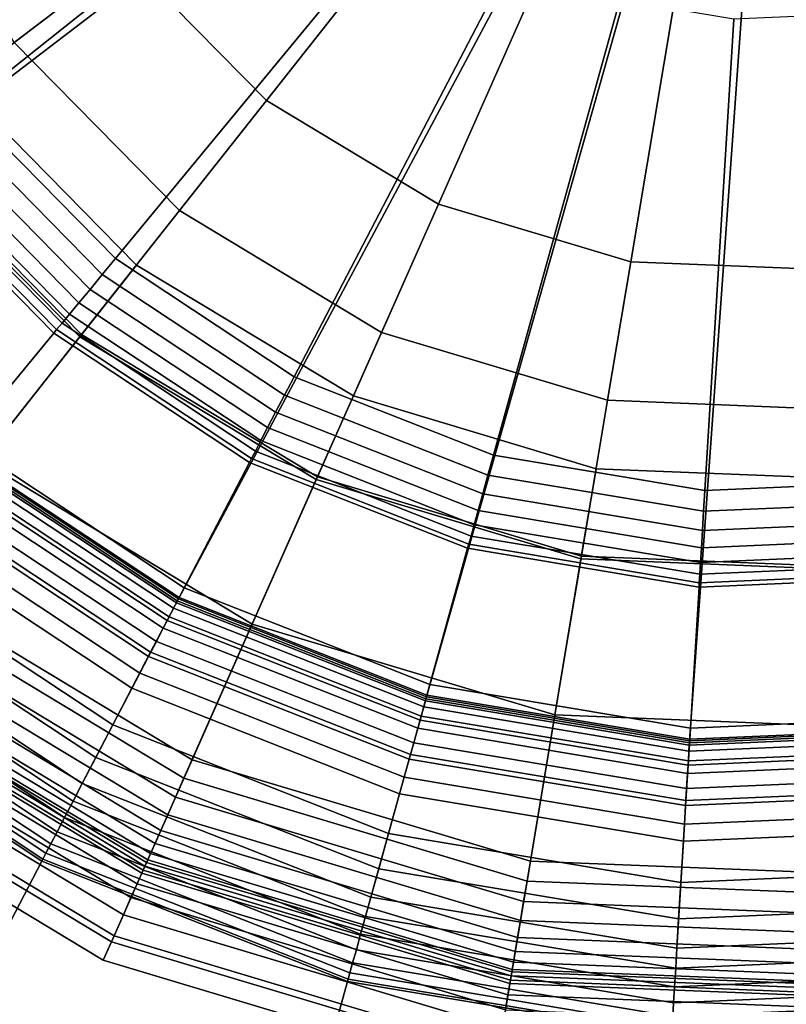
# Model space of a CAD drawing. Extents: x -43.1 to 43.1, y -41.3 to 41.3.
# Tile 337 of 656: x 12.185 to 12.76, y -14.399 to -13.661. Entities that reach past the tile are written whole.
import ezdxf

# ---------------------------------------------------------------- set-up
doc = ezdxf.new("R2010")
doc.units = 0
for name, color, linetype in [('LAMP', 7, 'CONTINUOUS'), ('LAMP_SUPPORT', 18, 'CONTINUOUS'), ('METAL_BASE', 254, 'CONTINUOUS')]:
    doc.layers.add(name, color=color, linetype=linetype)

msp = doc.modelspace()

# ---------------------------------------------------------------- linework, layer by layer
at = {"layer": 'LAMP'}
for points in [[(12.0444, -13.5452, 49.367), (12.1396, -13.7094, 49.367), (12.7422, -13.2504, 49.367), (11.9931, -13.3624, 49.367)], [(12.2727, -13.8448, 49.367), (12.4353, -13.9429, 49.367), (12.7422, -13.2504, 49.367), (12.1396, -13.7094, 49.367)], [(12.2647, -13.6141, 52.4972), (12.1893, -13.484, 52.4972), (12.7422, -13.2504, 52.4972), (12.3702, -13.7215, 52.4972)], [(12.499, -13.7992, 52.4972), (12.3702, -13.7215, 52.4972), (12.7422, -13.2504, 52.4972), (12.6431, -13.8424, 52.4972)], [(12.6171, -13.9975, 49.367), (12.8069, -14.0051, 49.367), (12.7422, -13.2504, 49.367), (12.4353, -13.9429, 49.367)], [(12.7934, -13.8484, 52.4972), (12.6431, -13.8424, 52.4972), (12.7422, -13.2504, 52.4972), (12.9405, -13.8169, 52.4972)], [(12.9925, -13.9653, 49.367), (13.1624, -13.8806, 49.367), (12.7422, -13.2504, 49.367), (12.8069, -14.0051, 49.367)], [(13.0752, -13.7498, 52.4972), (12.9405, -13.8169, 52.4972), (12.7422, -13.2504, 52.4972), (13.1889, -13.6513, 52.4972)], [(13.3059, -13.7563, 49.367), (13.414, -13.6002, 49.367), (12.7422, -13.2504, 49.367), (13.1624, -13.8806, 49.367)], [(12.1811, -13.6778, 52.4759), (12.0924, -13.5249, 52.4759), (12.1893, -13.484, 52.4972), (12.2647, -13.6141, 52.4972)], [(12.305, -13.8039, 52.4759), (12.1811, -13.6778, 52.4759), (12.2647, -13.6141, 52.4972), (12.3702, -13.7215, 52.4972)], [(12.2316, -13.8969, 52.4176), (12.0868, -13.7497, 52.4176), (12.1811, -13.6778, 52.4759), (12.305, -13.8039, 52.4759)], [(12.2727, -13.8448, 49.367), (12.1396, -13.7094, 49.367), (12.0851, -13.751, 49.8664), (12.2302, -13.8986, 49.8664)], [(12.4564, -13.8953, 52.4759), (12.305, -13.8039, 52.4759), (12.3702, -13.7215, 52.4972), (12.499, -13.7992, 52.4972)], [(12.2302, -13.8986, 49.8664), (12.0851, -13.751, 49.8664), (11.8903, -13.8994, 49.8588), (12.0785, -14.0908, 49.8588)], [(12.1568, -13.9916, 52.3306), (11.9909, -13.8227, 52.3306), (12.0868, -13.7497, 52.4176), (12.2316, -13.8969, 52.4176)], [(12.4084, -14.0036, 52.4176), (12.2316, -13.8969, 52.4176), (12.305, -13.8039, 52.4759), (12.4564, -13.8953, 52.4759)], [(12.6257, -13.9461, 52.4759), (12.4564, -13.8953, 52.4759), (12.499, -13.7992, 52.4972), (12.6431, -13.8424, 52.4972)], [(12.4353, -13.9429, 49.367), (12.2727, -13.8448, 49.367), (12.2302, -13.8986, 49.8664), (12.4075, -14.0056, 49.8664)], [(12.8024, -13.9532, 52.4759), (12.6257, -13.9461, 52.4759), (12.6431, -13.8424, 52.4972), (12.7934, -13.8484, 52.4972)], [(12.4075, -14.0056, 49.8664), (12.2302, -13.8986, 49.8664), (12.0785, -14.0908, 49.8588), (12.3083, -14.2295, 49.8588)], [(12.3595, -14.1139, 52.3306), (12.1568, -13.9916, 52.3306), (12.2316, -13.8969, 52.4176), (12.4084, -14.0036, 52.4176)], [(12.6062, -14.063, 52.4176), (12.4084, -14.0036, 52.4176), (12.4564, -13.8953, 52.4759), (12.6257, -13.9461, 52.4759)], [(12.6171, -13.9975, 49.367), (12.4353, -13.9429, 49.367), (12.4075, -14.0056, 49.8664), (12.6058, -14.0651, 49.8664)], [(12.8125, -14.0712, 52.4176), (12.6062, -14.063, 52.4176), (12.6257, -13.9461, 52.4759), (12.8024, -13.9532, 52.4759)], [(12.3144, -14.2156, 52.2234), (12.0879, -14.0789, 52.2234), (12.1568, -13.9916, 52.3306), (12.3595, -14.1139, 52.3306)], [(12.5863, -14.1819, 52.3306), (12.3595, -14.1139, 52.3306), (12.4084, -14.0036, 52.4176), (12.6062, -14.063, 52.4176)], [(12.8069, -14.0051, 49.367), (12.6171, -13.9975, 49.367), (12.6058, -14.0651, 49.8664), (12.8127, -14.0734, 49.8664)], [(12.6058, -14.0651, 49.8664), (12.4075, -14.0056, 49.8664), (12.3083, -14.2295, 49.8588), (12.5654, -14.3066, 49.8588)], [(12.8127, -14.0734, 49.8664), (12.6058, -14.0651, 49.8664), (12.5654, -14.3066, 49.8588), (12.8336, -14.3174, 49.8588)], [(12.8228, -14.1914, 52.3306), (12.5863, -14.1819, 52.3306), (12.6062, -14.063, 52.4176), (12.8125, -14.0712, 52.4176)], [(12.2777, -14.2985, 52.1042), (12.0317, -14.1501, 52.1042), (12.0879, -14.0789, 52.2234), (12.3144, -14.2156, 52.2234)], [(12.3083, -14.2295, 49.8588), (12.0785, -14.0908, 49.8588), (12.0688, -14.1031, 49.8601), (12.302, -14.2438, 49.8601)], [(12.302, -14.2438, 49.8601), (12.0688, -14.1031, 49.8601), (12.0598, -14.1144, 49.8647), (12.2961, -14.2569, 49.8647)], [(12.2961, -14.2569, 49.8647), (12.0598, -14.1144, 49.8647), (12.0519, -14.1244, 49.8722), (12.291, -14.2686, 49.8722)], [(12.5679, -14.2917, 52.2234), (12.3144, -14.2156, 52.2234), (12.3595, -14.1139, 52.3306), (12.5863, -14.1819, 52.3306)], [(12.291, -14.2686, 49.8722), (12.0519, -14.1244, 49.8722), (12.0453, -14.1328, 49.8822), (12.2866, -14.2784, 49.8822)], [(12.2866, -14.2784, 49.8822), (12.0453, -14.1328, 49.8822), (12.0402, -14.1393, 49.8943), (12.2833, -14.2859, 49.8943)], [(12.2811, -14.2908, 49.9082), (12.0369, -14.1435, 49.9082), (12.0357, -14.145, 49.9233), (12.2803, -14.2926, 49.9233)], [(12.2833, -14.2859, 49.8943), (12.0402, -14.1393, 49.8943), (12.0369, -14.1435, 49.9082), (12.2811, -14.2908, 49.9082)], [(12.254, -14.3521, 51.9815), (11.9953, -14.1961, 51.9815), (12.0317, -14.1501, 52.1042), (12.2777, -14.2985, 52.1042)], [(12.2791, -14.2954, 50.1573), (12.0338, -14.1474, 50.1573), (12.0302, -14.152, 50.4272), (12.2767, -14.3007, 50.4272)], [(12.2803, -14.2926, 49.9233), (12.0357, -14.145, 49.9233), (12.0338, -14.1474, 50.1573), (12.2791, -14.2954, 50.1573)], [(12.2733, -14.3086, 50.7202), (12.0249, -14.1587, 50.7202), (12.0178, -14.1677, 51.0232), (12.2686, -14.319, 51.0232)], [(12.2767, -14.3007, 50.4272), (12.0302, -14.152, 50.4272), (12.0249, -14.1587, 50.7202), (12.2733, -14.3086, 50.7202)], [(12.2686, -14.319, 51.0232), (12.0178, -14.1677, 51.0232), (12.0089, -14.1789, 51.3235), (12.2629, -14.332, 51.3235)], [(12.2629, -14.332, 51.3235), (12.0089, -14.1789, 51.3235), (11.9983, -14.1923, 51.6079), (12.2559, -14.3477, 51.6079)], [(12.8323, -14.3023, 52.2234), (12.5679, -14.2917, 52.2234), (12.5863, -14.1819, 52.3306), (12.8228, -14.1914, 52.3306)], [(12.2559, -14.3477, 51.6079), (11.9983, -14.1923, 51.6079), (11.9859, -14.208, 51.8637), (12.2478, -14.366, 51.8637)], [(12.2478, -14.366, 51.8637), (11.9859, -14.208, 51.8637), (11.9953, -14.1961, 51.9815), (12.254, -14.3521, 51.9815)], [(12.553, -14.381, 52.1042), (12.2777, -14.2985, 52.1042), (12.3144, -14.2156, 52.2234), (12.5679, -14.2917, 52.2234)], [(12.5654, -14.3066, 49.8588), (12.3083, -14.2295, 49.8588), (12.302, -14.2438, 49.8601), (12.5628, -14.322, 49.8601)], [(12.5628, -14.322, 49.8601), (12.302, -14.2438, 49.8601), (12.2961, -14.2569, 49.8647), (12.5605, -14.3362, 49.8647)], [(12.5605, -14.3362, 49.8647), (12.2961, -14.2569, 49.8647), (12.291, -14.2686, 49.8722), (12.5583, -14.3489, 49.8722)], [(12.5583, -14.3489, 49.8722), (12.291, -14.2686, 49.8722), (12.2866, -14.2784, 49.8822), (12.5566, -14.3594, 49.8822)], [(12.5566, -14.3594, 49.8822), (12.2866, -14.2784, 49.8822), (12.2833, -14.2859, 49.8943), (12.5552, -14.3675, 49.8943)], [(12.5543, -14.3728, 49.9082), (12.2811, -14.2908, 49.9082), (12.2803, -14.2926, 49.9233), (12.554, -14.3747, 49.9233)], [(12.5552, -14.3675, 49.8943), (12.2833, -14.2859, 49.8943), (12.2811, -14.2908, 49.9082), (12.5543, -14.3728, 49.9082)], [(12.5433, -14.4389, 51.9815), (12.254, -14.3521, 51.9815), (12.2777, -14.2985, 52.1042), (12.553, -14.381, 52.1042)], [(12.5535, -14.3777, 50.1573), (12.2791, -14.2954, 50.1573), (12.2767, -14.3007, 50.4272), (12.5526, -14.3834, 50.4272)], [(12.554, -14.3747, 49.9233), (12.2803, -14.2926, 49.9233), (12.2791, -14.2954, 50.1573), (12.5535, -14.3777, 50.1573)], [(12.8401, -14.3926, 52.1042), (12.553, -14.381, 52.1042), (12.5679, -14.2917, 52.2234), (12.8323, -14.3023, 52.2234)], [(12.5526, -14.3834, 50.4272), (12.2767, -14.3007, 50.4272), (12.2733, -14.3086, 50.7202), (12.5511, -14.3919, 50.7202)], [(12.5511, -14.3919, 50.7202), (12.2733, -14.3086, 50.7202), (12.2686, -14.319, 51.0232), (12.5493, -14.4032, 51.0232)], [(12.8336, -14.3174, 49.8588), (12.5654, -14.3066, 49.8588), (12.5628, -14.322, 49.8601), (12.835, -14.3329, 49.8601)], [(12.5493, -14.4032, 51.0232), (12.2686, -14.319, 51.0232), (12.2629, -14.332, 51.3235), (12.5469, -14.4172, 51.3235)], [(12.835, -14.3329, 49.8601), (12.5628, -14.322, 49.8601), (12.5605, -14.3362, 49.8647), (12.8362, -14.3473, 49.8647)], [(12.5469, -14.4172, 51.3235), (12.2629, -14.332, 51.3235), (12.2559, -14.3477, 51.6079), (12.5441, -14.4342, 51.6079)], [(12.8362, -14.3473, 49.8647), (12.5605, -14.3362, 49.8647), (12.5583, -14.3489, 49.8722), (12.8373, -14.3601, 49.8722)], [(12.5441, -14.4342, 51.6079), (12.2559, -14.3477, 51.6079), (12.2478, -14.366, 51.8637), (12.5408, -14.4539, 51.8637)], [(12.8373, -14.3601, 49.8722), (12.5583, -14.3489, 49.8722), (12.5566, -14.3594, 49.8822), (12.8382, -14.3707, 49.8822)], [(12.5408, -14.4539, 51.8637), (12.2478, -14.366, 51.8637), (12.254, -14.3521, 51.9815), (12.5433, -14.4389, 51.9815)], [(12.8382, -14.3707, 49.8822), (12.5566, -14.3594, 49.8822), (12.5552, -14.3675, 49.8943), (12.8389, -14.3789, 49.8943)], [(12.8394, -14.3842, 49.9082), (12.5543, -14.3728, 49.9082), (12.554, -14.3747, 49.9233), (12.8395, -14.3861, 49.9233)], [(12.8389, -14.3789, 49.8943), (12.5552, -14.3675, 49.8943), (12.5543, -14.3728, 49.9082), (12.8394, -14.3842, 49.9082)], [(12.8398, -14.3892, 50.1573), (12.5535, -14.3777, 50.1573), (12.5526, -14.3834, 50.4272), (12.8403, -14.395, 50.4272)], [(12.8395, -14.3861, 49.9233), (12.554, -14.3747, 49.9233), (12.5535, -14.3777, 50.1573), (12.8398, -14.3892, 50.1573)], [(12.8451, -14.451, 51.9815), (12.5433, -14.4389, 51.9815), (12.553, -14.381, 52.1042), (12.8401, -14.3926, 52.1042)], [(12.8403, -14.395, 50.4272), (12.5526, -14.3834, 50.4272), (12.5511, -14.3919, 50.7202), (12.841, -14.4036, 50.7202)], [(12.841, -14.4036, 50.7202), (12.5511, -14.3919, 50.7202), (12.5493, -14.4032, 51.0232), (12.842, -14.4149, 51.0232)]]:
    msp.add_3dface(points, dxfattribs=at)
at = {"layer": 'LAMP_SUPPORT'}
for points in [[(12.7242, -13.2577, 48.7749), (11.8899, -13.6737, 48.7749), (11.8199, -13.4864, 48.7749), (11.7904, -13.2888, 48.7749)], [(12.7242, -13.2577, 48.7749), (12.7441, -13.2709, 48.7749), (11.9973, -13.8422, 48.7749), (11.8899, -13.6737, 48.7749)], [(12.7539, -13.2694, 48.7749), (12.7655, -13.2602, 48.7749), (13.2593, -14.0534, 48.7749), (13.0804, -14.1426, 48.7749)], [(12.7441, -13.2709, 48.7749), (12.3041, -14.0951, 48.7749), (12.1374, -13.9848, 48.7749), (11.9973, -13.8422, 48.7749)], [(12.7441, -13.2709, 48.7749), (12.4901, -14.1684, 48.7749), (12.3041, -14.0951, 48.7749)], [(12.7441, -13.2709, 48.7749), (12.7539, -13.2694, 48.7749), (12.6872, -14.2014, 48.7749), (12.4901, -14.1684, 48.7749)], [(12.7539, -13.2694, 48.7749), (13.0804, -14.1426, 48.7749), (12.8869, -14.1927, 48.7749), (12.6872, -14.2014, 48.7749)], [(12.0581, -13.5898, 44.9914), (12.1444, -13.7253, 44.9914), (12.4215, -13.5048, 44.9914), (12.375, -13.4318, 44.9914)], [(12.1444, -13.7253, 44.9914), (12.2569, -13.8398, 44.9914), (12.4822, -13.5666, 44.9914), (12.4215, -13.5048, 44.9914)], [(12.2569, -13.8398, 44.9914), (12.3909, -13.9285, 44.9914), (12.5544, -13.6144, 44.9914), (12.4822, -13.5666, 44.9914)], [(12.3909, -13.9285, 44.9914), (12.5403, -13.9873, 44.9914), (12.6349, -13.6461, 44.9914), (12.5544, -13.6144, 44.9914)], [(12.5403, -13.9873, 44.9914), (12.6987, -14.0138, 44.9914), (12.7203, -13.6604, 44.9914), (12.6349, -13.6461, 44.9914)], [(12.6987, -14.0138, 44.9914), (12.8591, -14.0068, 44.9914), (12.8068, -13.6566, 44.9914), (12.7203, -13.6604, 44.9914)], [(12.1322, -13.735, 44.9931), (12.2471, -13.8518, 44.9931), (12.2569, -13.8398, 44.9914), (12.1444, -13.7253, 44.9914)], [(12.1209, -13.744, 44.9979), (12.2379, -13.863, 44.9979), (12.2471, -13.8518, 44.9931), (12.1322, -13.735, 44.9931)], [(12.1108, -13.752, 45.0055), (12.2296, -13.873, 45.0055), (12.2379, -13.863, 44.9979), (12.1209, -13.744, 44.9979)], [(12.1021, -13.7589, 45.0155), (12.2226, -13.8815, 45.0155), (12.2296, -13.873, 45.0055), (12.1108, -13.752, 45.0055)], [(12.0951, -13.7645, 45.0276), (12.2169, -13.8884, 45.0276), (12.2226, -13.8815, 45.0155), (12.1021, -13.7589, 45.0155)], [(12.0902, -13.7684, 45.0415), (12.2129, -13.8932, 45.0415), (12.2169, -13.8884, 45.0276), (12.0951, -13.7645, 45.0276)], [(12.0047, -13.8364, 46.0789), (12.1434, -13.9775, 46.0789), (12.2109, -13.8957, 45.0568), (12.0877, -13.7704, 45.0568)], [(12.0877, -13.7704, 45.0568), (12.2109, -13.8957, 45.0568), (12.2129, -13.8932, 45.0415), (12.0902, -13.7684, 45.0415)], [(12.2471, -13.8518, 44.9931), (12.3837, -13.9423, 44.9931), (12.3909, -13.9285, 44.9914), (12.2569, -13.8398, 44.9914)], [(12.2379, -13.863, 44.9979), (12.377, -13.9551, 44.9979), (12.3837, -13.9423, 44.9931), (12.2471, -13.8518, 44.9931)], [(12.2296, -13.873, 45.0055), (12.371, -13.9666, 45.0055), (12.377, -13.9551, 44.9979), (12.2379, -13.863, 44.9979)], [(12.2226, -13.8815, 45.0155), (12.3659, -13.9764, 45.0155), (12.371, -13.9666, 45.0055), (12.2296, -13.873, 45.0055)], [(12.2169, -13.8884, 45.0276), (12.3618, -13.9843, 45.0276), (12.3659, -13.9764, 45.0155), (12.2226, -13.8815, 45.0155)], [(12.2129, -13.8932, 45.0415), (12.3589, -13.9898, 45.0415), (12.3618, -13.9843, 45.0276), (12.2169, -13.8884, 45.0276)], [(12.1434, -13.9775, 46.0789), (12.3085, -14.0868, 46.0789), (12.3574, -13.9927, 45.0568), (12.2109, -13.8957, 45.0568)], [(12.2109, -13.8957, 45.0568), (12.3574, -13.9927, 45.0568), (12.3589, -13.9898, 45.0415), (12.2129, -13.8932, 45.0415)], [(12.3837, -13.9423, 44.9931), (12.5361, -14.0023, 44.9931), (12.5403, -13.9873, 44.9914), (12.3909, -13.9285, 44.9914)], [(12.377, -13.9551, 44.9979), (12.5323, -14.0162, 44.9979), (12.5361, -14.0023, 44.9931), (12.3837, -13.9423, 44.9931)], [(12.371, -13.9666, 45.0055), (12.5288, -14.0287, 45.0055), (12.5323, -14.0162, 44.9979), (12.377, -13.9551, 44.9979)], [(12.3659, -13.9764, 45.0155), (12.5258, -14.0394, 45.0155), (12.5288, -14.0287, 45.0055), (12.371, -13.9666, 45.0055)], [(12.1381, -13.984, 46.0942), (12.3046, -14.0941, 46.0942), (12.3085, -14.0868, 46.0789), (12.1434, -13.9775, 46.0789)], [(12.3618, -13.9843, 45.0276), (12.5235, -14.048, 45.0276), (12.5258, -14.0394, 45.0155), (12.3659, -13.9764, 45.0155)], [(12.1258, -13.9989, 46.1081), (12.2957, -14.1113, 46.1081), (12.3046, -14.0941, 46.0942), (12.1381, -13.984, 46.0942)], [(12.1353, -13.9874, 49.6925), (12.3026, -14.0981, 49.6925), (12.3005, -14.1021, 49.7054), (12.1324, -13.9909, 49.7054)], [(12.1364, -13.9861, 49.6786), (12.3033, -14.0966, 49.6786), (12.3026, -14.0981, 49.6925), (12.1353, -13.9874, 49.6925)], [(12.1374, -13.9848, 48.7749), (12.3041, -14.0951, 48.7749), (12.3033, -14.0966, 49.6786), (12.1364, -13.9861, 49.6786)], [(12.3589, -13.9898, 45.0415), (12.5218, -14.054, 45.0415), (12.5235, -14.048, 45.0276), (12.3618, -13.9843, 45.0276)], [(12.5361, -14.0023, 44.9931), (12.6977, -14.0294, 44.9931), (12.6987, -14.0138, 44.9914), (12.5403, -13.9873, 44.9914)], [(12.1324, -13.9909, 49.7054), (12.3005, -14.1021, 49.7054), (12.2971, -14.1085, 49.7167), (12.1278, -13.9965, 49.7167)], [(12.3085, -14.0868, 46.0789), (12.4926, -14.1593, 46.0789), (12.5209, -14.0571, 45.0568), (12.3574, -13.9927, 45.0568)], [(12.3574, -13.9927, 45.0568), (12.5209, -14.0571, 45.0568), (12.5218, -14.054, 45.0415), (12.3589, -13.9898, 45.0415)], [(12.1088, -14.0195, 46.1202), (12.2833, -14.135, 46.1202), (12.2957, -14.1113, 46.1081), (12.1258, -13.9989, 46.1081)], [(12.1278, -13.9965, 49.7167), (12.2971, -14.1085, 49.7167), (12.2928, -14.1169, 49.7261), (12.1218, -14.0038, 49.7261)], [(12.5323, -14.0162, 44.9979), (12.6969, -14.0438, 44.9979), (12.6977, -14.0294, 44.9931), (12.5361, -14.0023, 44.9931)], [(12.1218, -14.0038, 49.7261), (12.2928, -14.1169, 49.7261), (12.2876, -14.1269, 49.7333), (12.1146, -14.0125, 49.7333)], [(12.6977, -14.0294, 44.9931), (12.8614, -14.0222, 44.9931), (12.8591, -14.0068, 44.9914), (12.6987, -14.0138, 44.9914)], [(12.1146, -14.0125, 49.7333), (12.2876, -14.1269, 49.7333), (12.2816, -14.1383, 49.7378), (12.1065, -14.0224, 49.7378)], [(12.5288, -14.0287, 45.0055), (12.6961, -14.0567, 45.0055), (12.6969, -14.0438, 44.9979), (12.5323, -14.0162, 44.9979)], [(12.0894, -14.0431, 46.1302), (12.2692, -14.1621, 46.1302), (12.2833, -14.135, 46.1202), (12.1088, -14.0195, 46.1202)], [(12.1065, -14.0224, 49.7378), (12.2816, -14.1383, 49.7378), (12.2752, -14.1507, 49.7394), (12.0976, -14.0331, 49.7394)], [(12.6969, -14.0438, 44.9979), (12.8636, -14.0365, 44.9979), (12.8614, -14.0222, 44.9931), (12.6977, -14.0294, 44.9931)], [(12.0976, -14.0331, 49.7394), (12.2752, -14.1507, 49.7394), (12.2321, -14.2334, 49.7394), (12.0383, -14.1051, 49.7394)], [(12.5258, -14.0394, 45.0155), (12.6954, -14.0678, 45.0155), (12.6961, -14.0567, 45.0055), (12.5288, -14.0287, 45.0055)], [(12.5235, -14.048, 45.0276), (12.6949, -14.0766, 45.0276), (12.6954, -14.0678, 45.0155), (12.5258, -14.0394, 45.0155)], [(12.6961, -14.0567, 45.0055), (12.8655, -14.0493, 45.0055), (12.8636, -14.0365, 44.9979), (12.6969, -14.0438, 44.9979)], [(12.0698, -14.0669, 46.1378), (12.255, -14.1895, 46.1378), (12.2692, -14.1621, 46.1302), (12.0894, -14.0431, 46.1302)], [(12.5218, -14.054, 45.0415), (12.6945, -14.0829, 45.0415), (12.6949, -14.0766, 45.0276), (12.5235, -14.048, 45.0276)], [(12.5209, -14.0571, 45.0568), (12.6943, -14.0862, 45.0568), (12.6945, -14.0829, 45.0415), (12.5218, -14.054, 45.0415)], [(12.6954, -14.0678, 45.0155), (12.8671, -14.0603, 45.0155), (12.8655, -14.0493, 45.0055), (12.6961, -14.0567, 45.0055)], [(12.4926, -14.1593, 46.0789), (12.6878, -14.192, 46.0789), (12.6943, -14.0862, 45.0568), (12.5209, -14.0571, 45.0568)], [(12.6949, -14.0766, 45.0276), (12.8684, -14.0691, 45.0276), (12.8671, -14.0603, 45.0155), (12.6954, -14.0678, 45.0155)], [(12.0522, -14.0882, 46.1425), (12.2423, -14.2139, 46.1425), (12.255, -14.1895, 46.1378), (12.0698, -14.0669, 46.1378)], [(12.6945, -14.0829, 45.0415), (12.8694, -14.0753, 45.0415), (12.8684, -14.0691, 45.0276), (12.6949, -14.0766, 45.0276)], [(12.6943, -14.0862, 45.0568), (12.8698, -14.0785, 45.0568), (12.8694, -14.0753, 45.0415), (12.6945, -14.0829, 45.0415)], [(12.6878, -14.192, 46.0789), (12.8855, -14.1833, 46.0789), (12.8698, -14.0785, 45.0568), (12.6943, -14.0862, 45.0568)], [(12.0383, -14.1051, 46.1442), (12.2321, -14.2334, 46.1442), (12.2423, -14.2139, 46.1425), (12.0522, -14.0882, 46.1425)], [(12.3046, -14.0941, 46.0942), (12.4904, -14.1673, 46.0942), (12.4926, -14.1593, 46.0789), (12.3085, -14.0868, 46.0789)], [(12.2957, -14.1113, 46.1081), (12.4852, -14.186, 46.1081), (12.4904, -14.1673, 46.0942), (12.3046, -14.0941, 46.0942)], [(12.3026, -14.0981, 49.6925), (12.4892, -14.1716, 49.6925), (12.488, -14.176, 49.7054), (12.3005, -14.1021, 49.7054)], [(12.3033, -14.0966, 49.6786), (12.4896, -14.17, 49.6786), (12.4892, -14.1716, 49.6925), (12.3026, -14.0981, 49.6925)], [(12.3041, -14.0951, 48.7749), (12.4901, -14.1684, 48.7749), (12.4896, -14.17, 49.6786), (12.3033, -14.0966, 49.6786)], [(12.0287, -14.1167, 46.146), (12.2252, -14.2467, 46.146), (12.2321, -14.2334, 46.1442), (12.0383, -14.1051, 46.1442)], [(12.0383, -14.1051, 49.7394), (12.2321, -14.2334, 49.7394), (12.2252, -14.2467, 49.7377), (12.0287, -14.1167, 49.7377)], [(12.3005, -14.1021, 49.7054), (12.488, -14.176, 49.7054), (12.486, -14.1829, 49.7167), (12.2971, -14.1085, 49.7167)], [(12.2833, -14.135, 46.1202), (12.4781, -14.2117, 46.1202), (12.4852, -14.186, 46.1081), (12.2957, -14.1113, 46.1081)], [(12.2971, -14.1085, 49.7167), (12.486, -14.1829, 49.7167), (12.4835, -14.192, 49.7261), (12.2928, -14.1169, 49.7261)], [(12.0199, -14.1274, 46.1509), (12.2188, -14.259, 46.1509), (12.2252, -14.2467, 46.146), (12.0287, -14.1167, 46.146)], [(12.0287, -14.1167, 49.7377), (12.2252, -14.2467, 49.7377), (12.2188, -14.259, 49.7328), (12.0199, -14.1274, 49.7328)], [(12.2928, -14.1169, 49.7261), (12.4835, -14.192, 49.7261), (12.4805, -14.2029, 49.7333), (12.2876, -14.1269, 49.7333)], [(12.0122, -14.1368, 46.1587), (12.2132, -14.2698, 46.1587), (12.2188, -14.259, 46.1509), (12.0199, -14.1274, 46.1509)], [(12.0199, -14.1274, 49.7328), (12.2188, -14.259, 49.7328), (12.2132, -14.2698, 49.725), (12.0122, -14.1368, 49.725)], [(12.2876, -14.1269, 49.7333), (12.4805, -14.2029, 49.7333), (12.4771, -14.2153, 49.7378), (12.2816, -14.1383, 49.7378)], [(12.2692, -14.1621, 46.1302), (12.4699, -14.2412, 46.1302), (12.4781, -14.2117, 46.1202), (12.2833, -14.135, 46.1202)], [(12.0057, -14.1446, 46.1688), (12.2085, -14.2788, 46.1688), (12.2132, -14.2698, 46.1587), (12.0122, -14.1368, 46.1587)], [(12.0122, -14.1368, 49.725), (12.2132, -14.2698, 49.725), (12.2085, -14.2788, 49.7148), (12.0057, -14.1446, 49.7148)], [(12.2816, -14.1383, 49.7378), (12.4771, -14.2153, 49.7378), (12.4733, -14.2287, 49.7394), (12.2752, -14.1507, 49.7394)], [(11.9976, -14.1544, 46.1948), (12.2026, -14.2901, 46.1948), (12.2049, -14.2857, 46.181), (12.0008, -14.1506, 46.181)], [(12.0008, -14.1506, 49.7026), (12.2049, -14.2857, 49.7026), (12.2026, -14.2901, 49.6888), (11.9976, -14.1544, 49.6888)], [(12.0008, -14.1506, 46.181), (12.2049, -14.2857, 46.181), (12.2085, -14.2788, 46.1688), (12.0057, -14.1446, 46.1688)], [(12.0057, -14.1446, 49.7148), (12.2085, -14.2788, 49.7148), (12.2049, -14.2857, 49.7026), (12.0008, -14.1506, 49.7026)], [(12.2752, -14.1507, 49.7394), (12.4733, -14.2287, 49.7394), (12.4484, -14.3186, 49.7394), (12.2321, -14.2334, 49.7394)], [(11.9965, -14.1558, 46.2099), (12.2018, -14.2916, 46.2099), (12.2026, -14.2901, 46.1948), (11.9976, -14.1544, 46.1948)], [(11.9976, -14.1544, 49.6888), (12.2026, -14.2901, 49.6888), (12.2018, -14.2916, 49.6738), (11.9965, -14.1558, 49.6738)], [(11.9965, -14.1558, 49.6738), (12.2018, -14.2916, 49.6738), (12.2018, -14.2916, 46.2099), (11.9965, -14.1558, 46.2099)], [(12.255, -14.1895, 46.1378), (12.4616, -14.2709, 46.1378), (12.4699, -14.2412, 46.1302), (12.2692, -14.1621, 46.1302)], [(12.4904, -14.1673, 46.0942), (12.6873, -14.2003, 46.0942), (12.6878, -14.192, 46.0789), (12.4926, -14.1593, 46.0789)], [(12.4852, -14.186, 46.1081), (12.6861, -14.2196, 46.1081), (12.6873, -14.2003, 46.0942), (12.4904, -14.1673, 46.0942)], [(12.4892, -14.1716, 49.6925), (12.687, -14.2047, 49.6925), (12.6867, -14.2093, 49.7054), (12.488, -14.176, 49.7054)], [(12.4896, -14.17, 49.6786), (12.6871, -14.203, 49.6786), (12.687, -14.2047, 49.6925), (12.4892, -14.1716, 49.6925)], [(12.4901, -14.1684, 48.7749), (12.6872, -14.2014, 48.7749), (12.6871, -14.203, 49.6786), (12.4896, -14.17, 49.6786)], [(12.488, -14.176, 49.7054), (12.6867, -14.2093, 49.7054), (12.6863, -14.2164, 49.7167), (12.486, -14.1829, 49.7167)], [(12.4781, -14.2117, 46.1202), (12.6845, -14.2463, 46.1202), (12.6861, -14.2196, 46.1081), (12.4852, -14.186, 46.1081)], [(12.486, -14.1829, 49.7167), (12.6863, -14.2164, 49.7167), (12.6857, -14.2259, 49.7261), (12.4835, -14.192, 49.7261)], [(12.6873, -14.2003, 46.0942), (12.8867, -14.1916, 46.0942), (12.8855, -14.1833, 46.0789), (12.6878, -14.192, 46.0789)], [(12.2423, -14.2139, 46.1425), (12.4543, -14.2974, 46.1425), (12.4616, -14.2709, 46.1378), (12.255, -14.1895, 46.1378)], [(12.4835, -14.192, 49.7261), (12.6857, -14.2259, 49.7261), (12.685, -14.2372, 49.7333), (12.4805, -14.2029, 49.7333)], [(12.6861, -14.2196, 46.1081), (12.8896, -14.2107, 46.1081), (12.8867, -14.1916, 46.0942), (12.6873, -14.2003, 46.0942)], [(12.6871, -14.203, 49.6786), (12.8871, -14.1943, 49.6786), (12.8874, -14.1959, 49.6925), (12.687, -14.2047, 49.6925)], [(12.6872, -14.2014, 48.7749), (12.8869, -14.1927, 48.7749), (12.8871, -14.1943, 49.6786), (12.6871, -14.203, 49.6786)], [(12.4805, -14.2029, 49.7333), (12.685, -14.2372, 49.7333), (12.6842, -14.25, 49.7378), (12.4771, -14.2153, 49.7378)], [(12.6867, -14.2093, 49.7054), (12.8881, -14.2005, 49.7054), (12.8891, -14.2076, 49.7167), (12.6863, -14.2164, 49.7167)], [(12.687, -14.2047, 49.6925), (12.8874, -14.1959, 49.6925), (12.8881, -14.2005, 49.7054), (12.6867, -14.2093, 49.7054)], [(12.6863, -14.2164, 49.7167), (12.8891, -14.2076, 49.7167), (12.8905, -14.2169, 49.7261), (12.6857, -14.2259, 49.7261)], [(12.2321, -14.2334, 46.1442), (12.4484, -14.3186, 46.1442), (12.4543, -14.2974, 46.1425), (12.2423, -14.2139, 46.1425)], [(12.4699, -14.2412, 46.1302), (12.6826, -14.2768, 46.1302), (12.6845, -14.2463, 46.1202), (12.4781, -14.2117, 46.1202)], [(12.4771, -14.2153, 49.7378), (12.6842, -14.25, 49.7378), (12.6834, -14.2639, 49.7394), (12.4733, -14.2287, 49.7394)], [(12.6845, -14.2463, 46.1202), (12.8936, -14.2371, 46.1202), (12.8896, -14.2107, 46.1081), (12.6861, -14.2196, 46.1081)], [(12.6857, -14.2259, 49.7261), (12.8905, -14.2169, 49.7261), (12.8922, -14.2281, 49.7333), (12.685, -14.2372, 49.7333)], [(12.4733, -14.2287, 49.7394), (12.6834, -14.2639, 49.7394), (12.6777, -14.357, 49.7394), (12.4484, -14.3186, 49.7394)], [(12.685, -14.2372, 49.7333), (12.8922, -14.2281, 49.7333), (12.8941, -14.2408, 49.7378), (12.6842, -14.25, 49.7378)], [(12.2252, -14.2467, 46.146), (12.4444, -14.3331, 46.146), (12.4484, -14.3186, 46.1442), (12.2321, -14.2334, 46.1442)], [(12.2321, -14.2334, 49.7394), (12.4484, -14.3186, 49.7394), (12.4444, -14.3331, 49.7377), (12.2252, -14.2467, 49.7377)], [(12.6826, -14.2768, 46.1302), (12.8981, -14.2674, 46.1302), (12.8936, -14.2371, 46.1202), (12.6845, -14.2463, 46.1202)], [(12.2188, -14.259, 46.1509), (12.4407, -14.3464, 46.1509), (12.4444, -14.3331, 46.146), (12.2252, -14.2467, 46.146)], [(12.2252, -14.2467, 49.7377), (12.4444, -14.3331, 49.7377), (12.4407, -14.3464, 49.7328), (12.2188, -14.259, 49.7328)], [(12.4616, -14.2709, 46.1378), (12.6807, -14.3076, 46.1378), (12.6826, -14.2768, 46.1302), (12.4699, -14.2412, 46.1302)], [(12.6842, -14.25, 49.7378), (12.8941, -14.2408, 49.7378), (12.8962, -14.2546, 49.7394), (12.6834, -14.2639, 49.7394)], [(12.6834, -14.2639, 49.7394), (12.8962, -14.2546, 49.7394), (12.9099, -14.3468, 49.7394), (12.6777, -14.357, 49.7394)], [(12.2132, -14.2698, 46.1587), (12.4375, -14.3582, 46.1587), (12.4407, -14.3464, 46.1509), (12.2188, -14.259, 46.1509)], [(12.2188, -14.259, 49.7328), (12.4407, -14.3464, 49.7328), (12.4375, -14.3582, 49.725), (12.2132, -14.2698, 49.725)], [(12.6807, -14.3076, 46.1378), (12.9026, -14.2979, 46.1378), (12.8981, -14.2674, 46.1302), (12.6826, -14.2768, 46.1302)], [(12.2085, -14.2788, 46.1688), (12.4347, -14.368, 46.1688), (12.4375, -14.3582, 46.1587), (12.2132, -14.2698, 46.1587)], [(12.2132, -14.2698, 49.725), (12.4375, -14.3582, 49.725), (12.4347, -14.368, 49.7148), (12.2085, -14.2788, 49.7148)], [(12.4543, -14.2974, 46.1425), (12.679, -14.335, 46.1425), (12.6807, -14.3076, 46.1378), (12.4616, -14.2709, 46.1378)], [(12.2049, -14.2857, 46.181), (12.4327, -14.3754, 46.181), (12.4347, -14.368, 46.1688), (12.2085, -14.2788, 46.1688)], [(12.2085, -14.2788, 49.7148), (12.4347, -14.368, 49.7148), (12.4327, -14.3754, 49.7026), (12.2049, -14.2857, 49.7026)], [(12.2018, -14.2916, 46.2099), (12.4309, -14.3819, 46.2099), (12.4313, -14.3802, 46.1948), (12.2026, -14.2901, 46.1948)], [(12.2026, -14.2901, 49.6888), (12.4313, -14.3802, 49.6888), (12.4309, -14.3819, 49.6738), (12.2018, -14.2916, 49.6738)], [(12.2018, -14.2916, 49.6738), (12.4309, -14.3819, 49.6738), (12.4309, -14.3819, 46.2099), (12.2018, -14.2916, 46.2099)], [(12.2026, -14.2901, 46.1948), (12.4313, -14.3802, 46.1948), (12.4327, -14.3754, 46.181), (12.2049, -14.2857, 46.181)], [(12.2049, -14.2857, 49.7026), (12.4327, -14.3754, 49.7026), (12.4313, -14.3802, 49.6888), (12.2026, -14.2901, 49.6888)], [(12.4484, -14.3186, 46.1442), (12.6777, -14.357, 46.1442), (12.679, -14.335, 46.1425), (12.4543, -14.2974, 46.1425)], [(12.679, -14.335, 46.1425), (12.9067, -14.3251, 46.1425), (12.9026, -14.2979, 46.1378), (12.6807, -14.3076, 46.1378)], [(12.4444, -14.3331, 46.146), (12.6768, -14.372, 46.146), (12.6777, -14.357, 46.1442), (12.4484, -14.3186, 46.1442)], [(12.4484, -14.3186, 49.7394), (12.6777, -14.357, 49.7394), (12.6768, -14.372, 49.7377), (12.4444, -14.3331, 49.7377)], [(12.6777, -14.357, 46.1442), (12.91, -14.3468, 46.1442), (12.9067, -14.3251, 46.1425), (12.679, -14.335, 46.1425)], [(12.4407, -14.3464, 46.1509), (12.6759, -14.3858, 46.1509), (12.6768, -14.372, 46.146), (12.4444, -14.3331, 46.146)], [(12.4444, -14.3331, 49.7377), (12.6768, -14.372, 49.7377), (12.6759, -14.3858, 49.7328), (12.4407, -14.3464, 49.7328)], [(12.4375, -14.3582, 46.1587), (12.6752, -14.3979, 46.1587), (12.6759, -14.3858, 46.1509), (12.4407, -14.3464, 46.1509)], [(12.4407, -14.3464, 49.7328), (12.6759, -14.3858, 49.7328), (12.6752, -14.3979, 49.725), (12.4375, -14.3582, 49.725)], [(12.6768, -14.372, 46.146), (12.9122, -14.3617, 46.146), (12.91, -14.3468, 46.1442), (12.6777, -14.357, 46.1442)], [(12.6777, -14.357, 49.7394), (12.9099, -14.3468, 49.7394), (12.9122, -14.3617, 49.7377), (12.6768, -14.372, 49.7377)], [(12.4347, -14.368, 46.1688), (12.6746, -14.4081, 46.1688), (12.6752, -14.3979, 46.1587), (12.4375, -14.3582, 46.1587)], [(12.4375, -14.3582, 49.725), (12.6752, -14.3979, 49.725), (12.6746, -14.4081, 49.7148), (12.4347, -14.368, 49.7148)], [(12.6759, -14.3858, 46.1509), (12.9142, -14.3754, 46.1509), (12.9122, -14.3617, 46.146), (12.6768, -14.372, 46.146)], [(12.6768, -14.372, 49.7377), (12.9122, -14.3617, 49.7377), (12.9142, -14.3754, 49.7328), (12.6759, -14.3858, 49.7328)], [(12.4327, -14.3754, 46.181), (12.6741, -14.4158, 46.181), (12.6746, -14.4081, 46.1688), (12.4347, -14.368, 46.1688)], [(12.4347, -14.368, 49.7148), (12.6746, -14.4081, 49.7148), (12.6741, -14.4158, 49.7026), (12.4327, -14.3754, 49.7026)], [(12.4309, -14.3819, 46.2099), (12.6737, -14.4225, 46.2099), (12.6738, -14.4208, 46.1948), (12.4313, -14.3802, 46.1948)], [(12.4313, -14.3802, 49.6888), (12.6738, -14.4208, 49.6888), (12.6737, -14.4225, 49.6738), (12.4309, -14.3819, 49.6738)], [(12.4313, -14.3802, 46.1948), (12.6738, -14.4208, 46.1948), (12.6741, -14.4158, 46.181), (12.4327, -14.3754, 46.181)], [(12.4327, -14.3754, 49.7026), (12.6741, -14.4158, 49.7026), (12.6738, -14.4208, 49.6888), (12.4313, -14.3802, 49.6888)], [(12.6752, -14.3979, 46.1587), (12.916, -14.3874, 46.1587), (12.9142, -14.3754, 46.1509), (12.6759, -14.3858, 46.1509)], [(12.6759, -14.3858, 49.7328), (12.9142, -14.3754, 49.7328), (12.916, -14.3874, 49.725), (12.6752, -14.3979, 49.725)], [(12.4309, -14.3819, 49.6738), (12.6737, -14.4225, 49.6738), (12.6737, -14.4225, 46.2099), (12.4309, -14.3819, 46.2099)], [(12.6746, -14.4081, 46.1688), (12.9175, -14.3975, 46.1688), (12.916, -14.3874, 46.1587), (12.6752, -14.3979, 46.1587)], [(12.6752, -14.3979, 49.725), (12.916, -14.3874, 49.725), (12.9175, -14.3975, 49.7148), (12.6746, -14.4081, 49.7148)], [(12.6741, -14.4158, 46.181), (12.9187, -14.4052, 46.181), (12.9175, -14.3975, 46.1688), (12.6746, -14.4081, 46.1688)], [(12.6746, -14.4081, 49.7148), (12.9175, -14.3975, 49.7148), (12.9187, -14.4052, 49.7026), (12.6741, -14.4158, 49.7026)]]:
    msp.add_3dface(points, dxfattribs=at)
at = {"layer": 'METAL_BASE'}
for points in [[(17.7533, -27.6395, 39.312), (17.7227, -27.6588, 39.447), (1.0255, -1.2631, 39.447), (1.0561, -1.2438, 39.312)], [(17.7227, -27.6588, 39.1769), (17.7533, -27.6395, 39.312), (1.0561, -1.2438, 39.312), (1.0255, -1.2631, 39.1769)], [(17.7227, -27.6588, 39.447), (17.6391, -27.7117, 39.5459), (0.9419, -1.316, 39.5459), (1.0255, -1.2631, 39.447)], [(17.6391, -27.7117, 39.0781), (17.7227, -27.6588, 39.1769), (1.0255, -1.2631, 39.1769), (0.9419, -1.316, 39.0781)], [(17.6391, -27.7117, 39.5459), (17.525, -27.7839, 39.5821), (0.8278, -1.3882, 39.5821), (0.9419, -1.316, 39.5459)], [(17.525, -27.7839, 39.0419), (17.6391, -27.7117, 39.0781), (0.9419, -1.316, 39.0781), (0.8278, -1.3882, 39.0419)], [(17.525, -27.7839, 39.5821), (17.4109, -27.8561, 39.5459), (0.7137, -1.4604, 39.5459), (0.8278, -1.3882, 39.5821)], [(17.4109, -27.8561, 39.0781), (17.525, -27.7839, 39.0419), (0.8278, -1.3882, 39.0419), (0.7137, -1.4604, 39.0781)], [(14.252, -39.4095, 30.106), (14.2179, -39.4216, 30.241), (0.7699, -1.4457, 30.241), (0.8041, -1.4336, 30.106)], [(14.2179, -39.4216, 29.9709), (14.252, -39.4095, 30.106), (0.8041, -1.4336, 30.106), (0.7699, -1.4457, 29.9709)], [(14.2179, -39.4216, 30.241), (14.1247, -39.4546, 30.3399), (0.6767, -1.4787, 30.3399), (0.7699, -1.4457, 30.241)], [(14.1247, -39.4546, 29.872), (14.2179, -39.4216, 29.9709), (0.7699, -1.4457, 29.9709), (0.6767, -1.4787, 29.872)], [(17.4109, -27.8561, 39.5459), (17.3273, -27.909, 39.447), (0.6301, -1.5132, 39.447), (0.7137, -1.4604, 39.5459)], [(17.3273, -27.909, 39.1769), (17.4109, -27.8561, 39.0781), (0.7137, -1.4604, 39.0781), (0.6301, -1.5132, 39.1769)], [(14.1247, -39.4546, 30.3399), (13.9974, -39.4997, 30.3761), (0.5494, -1.5238, 30.3761), (0.6767, -1.4787, 30.3399)], [(13.9974, -39.4997, 29.8358), (14.1247, -39.4546, 29.872), (0.6767, -1.4787, 29.872), (0.5494, -1.5238, 29.8358)], [(17.3273, -27.909, 39.447), (17.2967, -27.9283, 39.312), (0.5995, -1.5326, 39.312), (0.6301, -1.5132, 39.447)], [(17.2967, -27.9283, 39.312), (17.3273, -27.909, 39.1769), (0.6301, -1.5132, 39.1769), (0.5995, -1.5326, 39.312)], [(13.9974, -39.4997, 30.3761), (13.8701, -39.5447, 30.3399), (0.4221, -1.5689, 30.3399), (0.5494, -1.5238, 30.3761)], [(13.8701, -39.5447, 29.872), (13.9974, -39.4997, 29.8358), (0.5494, -1.5238, 29.8358), (0.4221, -1.5689, 29.872)], [(13.8701, -39.5447, 30.3399), (13.7769, -39.5777, 30.241), (0.3289, -1.6019, 30.241), (0.4221, -1.5689, 30.3399)], [(13.7769, -39.5777, 29.9709), (13.8701, -39.5447, 29.872), (0.4221, -1.5689, 29.872), (0.3289, -1.6019, 29.9709)], [(13.7769, -39.5777, 30.241), (13.7428, -39.5898, 30.106), (0.2948, -1.6139, 30.106), (0.3289, -1.6019, 30.241)], [(13.7428, -39.5898, 30.106), (13.7769, -39.5777, 29.9709), (0.3289, -1.6019, 29.9709), (0.2948, -1.6139, 30.106)], [(11.9965, -14.1558, 47.0545), (11.8547, -14.3278, 47.0545), (12.0989, -14.4894, 47.0545), (12.2018, -14.2916, 47.0545)], [(12.2018, -14.2916, 47.9415), (12.0989, -14.4894, 47.9415), (11.8547, -14.3278, 47.9415), (11.9965, -14.1558, 47.9415)], [(11.9965, -14.1558, 47.0545), (12.2018, -14.2916, 47.0545), (12.2018, -14.2916, 47.9415), (11.9965, -14.1558, 47.9415)], [(12.2018, -14.2916, 47.0545), (12.0989, -14.4894, 47.0545), (12.3713, -14.5967, 47.0545), (12.4309, -14.3819, 47.0545)], [(12.4309, -14.3819, 47.9415), (12.3713, -14.5967, 47.9415), (12.0989, -14.4894, 47.9415), (12.2018, -14.2916, 47.9415)], [(12.2018, -14.2916, 47.0545), (12.4309, -14.3819, 47.0545), (12.4309, -14.3819, 47.9415), (12.2018, -14.2916, 47.9415)], [(12.4309, -14.3819, 47.0545), (12.3713, -14.5967, 47.0545), (12.6601, -14.6451, 47.0545), (12.6737, -14.4225, 47.0545)], [(12.6737, -14.4225, 47.9415), (12.6601, -14.6451, 47.9415), (12.3713, -14.5967, 47.9415), (12.4309, -14.3819, 47.9415)], [(12.4309, -14.3819, 47.0545), (12.6737, -14.4225, 47.0545), (12.6737, -14.4225, 47.9415), (12.4309, -14.3819, 47.9415)]]:
    msp.add_3dface(points, dxfattribs=at)

doc.saveas('drawing.dxf')
